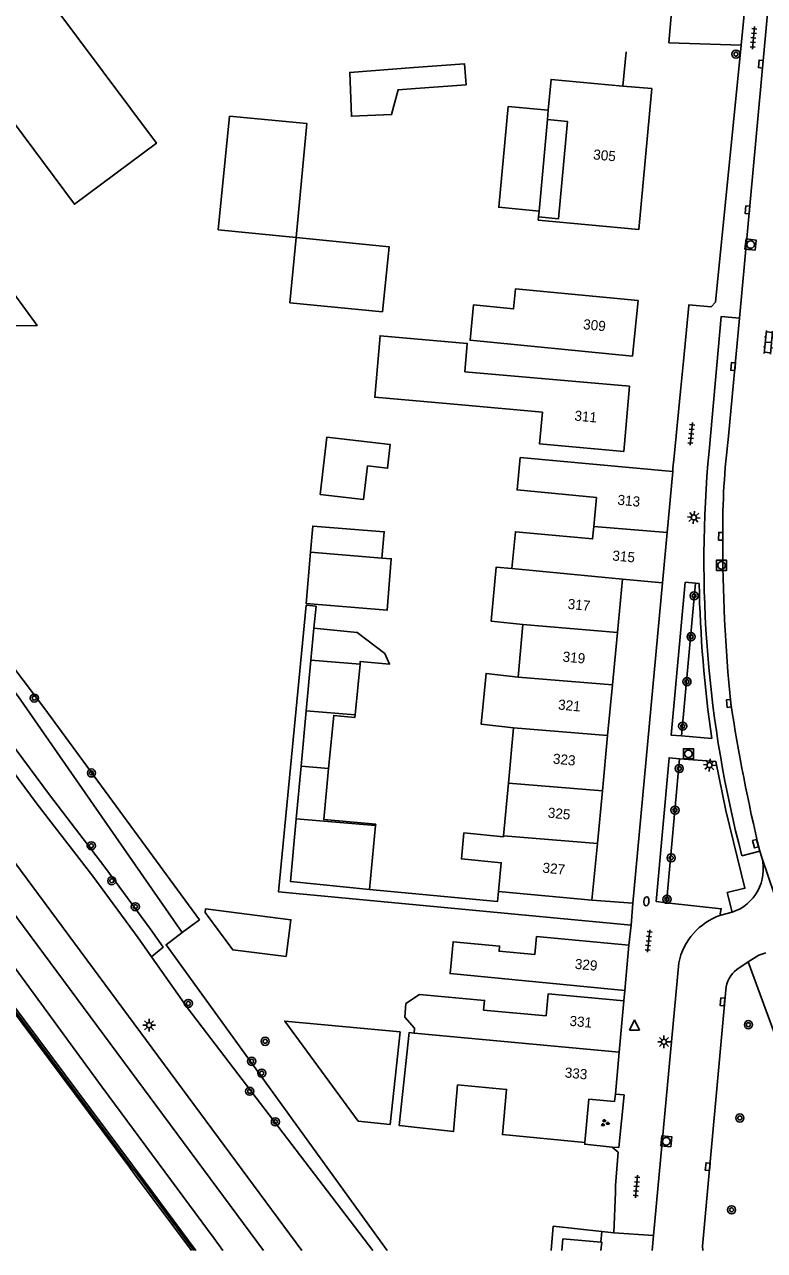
# Model space of a CAD drawing. Extents: x 132999 to 136000, y 398499 to 400501.
# Drawn here: x 134779.2 to 134852.4, y 398500 to 398621.2 of the extents above; entities that cross this region are included whole.
import ezdxf

# ---------------------------------------------------------------- set-up
doc = ezdxf.new("R2010")
doc.units = 0
for name, color, linetype in [('gg-afsc-erfafscheiding', 7, 'Continuous'), ('gg-afsc-hekwerk', 7, 'Continuous'), ('gg-afsc-muur', 7, 'Continuous'), ('gg-anno-huisnummerreeks BGT', 7, 'Continuous'), ('gg-bbg-bijgebouw', 7, 'Continuous'), ('gg-bbg-gedigitaliseerde bebouwing', 7, 'Continuous'), ('gg-bbg-gedigitaliseerde bijgebouw', 7, 'Continuous'), ('gg-bbg-hoofdgebouw', 7, 'Continuous'), ('gg-bbg-luifel en loopbrug', 7, 'Continuous'), ('gg-bbg-onder overbouw', 7, 'Continuous'), ('gg-bbg-pand overbouw', 7, 'Continuous'), ('gg-bbg-tussenscheiding', 7, 'Continuous'), ('gg-knt-BGT kruinlijn', 7, 'Continuous'), ('gg-knt-verharding', 7, 'Continuous'), ('gg-knt-verharding nz', 7, 'Continuous'), ('gt-grn-groengrens', 7, 'Continuous'), ('gt-grn-vlakafsluiter', 7, 'Continuous'), ('gt-grn-weggrens', 7, 'Continuous'), ('gt-symb-boom', 7, 'Continuous'), ('gt-symb-brandkraan', 7, 'Continuous'), ('gt-symb-groenvak', 7, 'Continuous'), ('gt-symb-klinker verharding', 7, 'Continuous'), ('gt-symb-kolk', 7, 'Continuous'), ('gt-symb-lichtmast', 7, 'Continuous'), ('gt-symb-rioolschacht', 7, 'Continuous'), ('gt-symb-tegel verharding', 7, 'Continuous'), ('gt-symb-waterafsluiter', 7, 'Continuous'), ('gx-grn-maaiveld', 7, 'Continuous')]:
    doc.layers.add(name, color=color, linetype=linetype)

# ---------------------------------------------------------------- blocks, each defined once
blk = doc.blocks.new('gt0-TEG1')
at = {"layer": 'gt-symb-tegel verharding'}
for p, q in [((-1.12, 0), (1.12, 0)), ((-0.9, -0.25), (-0.9, 0.25)), ((-0.45, -0.25), (-0.45, 0.25)), ((0, -0.25), (0, 0.25)), ((0.45, -0.25), (0.45, 0.25)), ((0.9, -0.25), (0.9, 0.25))]:
    blk.add_line(p, q, dxfattribs=at)
blk = doc.blocks.new('gt0-LMAST')
at = {"layer": 'gt-symb-lichtmast'}
for p, q in [((-0.18, 0.17), (-0.45, 0.44)), ((-0.01, 0.25), (-0.01, 0.62)), ((0.17, 0.17), (0.44, 0.44)), ((-0.26, 0), (-0.63, 0)), ((-0.18, -0.18), (-0.45, -0.45)), ((-0.01, -0.25), (-0.01, -0.63)), ((0.44, -0.45), (0.17, -0.18)), ((0.24, 0), (0.62, 0))]:
    blk.add_line(p, q, dxfattribs=at)
blk.add_circle((-0.01, 0), 0.25, dxfattribs=at)
blk = doc.blocks.new('gt0-KOLK')
at = {"layer": 'gt-symb-kolk'}
blk.add_lwpolyline([(0, 0), (0.37, 0), (0.37, 0.4), (-0.38, 0.4), (-0.38, 0), (0, 0)], dxfattribs=at)
blk = doc.blocks.new('gt0-RS')
at = {"layer": 'gt-symb-rioolschacht'}
blk.add_lwpolyline([(-0.5, -0.5), (0.5, -0.5), (0.5, 0.5), (-0.5, 0.5)], close=True, dxfattribs=at)
blk.add_circle((0, 0), 0.375, dxfattribs=at)
blk = doc.blocks.new('gt0-KL1')
at = {"layer": 'gt-symb-klinker verharding'}
for p, q in [((-1.15, 0.3), (1.15, 0.3)), ((-1, -0.3), (-1, 0.3)), ((-0.5, 0.3), (-0.5, 0.45)), ((0, -0.3), (0, 0.3)), ((0.5, 0.3), (0.5, 0.45)), ((1, -0.3), (1, 0.3)), ((-1.15, -0.3), (1.15, -0.3)), ((-0.5, -0.45), (-0.5, -0.3)), ((0.5, -0.45), (0.5, -0.3))]:
    blk.add_line(p, q, dxfattribs=at)
blk = doc.blocks.new('gt0-BOOM')
at = {"layer": 'gt-symb-boom'}
for radius in [0.4, 0.2]:
    blk.add_circle((0, 0), radius, dxfattribs=at)
blk = doc.blocks.new('gt0-GRVAK')
at = {"layer": 'gt-symb-groenvak'}
for p, q in [((-0.11, 0.19), (-0.23, 0.24)), ((-0.18, 0.15), (0.09, 0.15)), ((-0.09, 0.21), (-0.16, 0.32)), ((-0.05, 0.21), (-0.05, 0.39)), ((0, 0.21), (0.06, 0.32)), ((0.01, 0.19), (0.13, 0.24)), ((0.26, -0.05), (0.2, 0.06)), ((0.3, -0.05), (0.3, 0.13)), ((0.35, -0.05), (0.41, 0.06)), ((-0.24, -0.23), (-0.36, -0.18)), ((-0.32, -0.26), (-0.05, -0.26)), ((-0.23, -0.21), (-0.29, -0.09)), ((-0.18, -0.2), (-0.18, -0.02)), ((-0.14, -0.21), (-0.07, -0.09)), ((-0.12, -0.23), (0, -0.18)), ((0.24, -0.07), (0.12, -0.02)), ((0.17, -0.11), (0.44, -0.11)), ((0.37, -0.07), (0.49, -0.02))]:
    blk.add_line(p, q, dxfattribs=at)
blk = doc.blocks.new('gt0-WAFSL')
at = {"layer": 'gt-symb-waterafsluiter'}
for p, q in [((-0.5, -0.33), (0, 0.67)), ((0, 0.67), (0.5, -0.33)), ((0.5, -0.33), (-0.5, -0.33))]:
    blk.add_line(p, q, dxfattribs=at)
blk = doc.blocks.new('gt0-BR')
at = {"layer": 'gt-symb-brandkraan'}
for centre, radius, start, end in [((-0.24, 0), 0.206, 107.5669, 252.4331), ((0.6, -2.66), 3, 106.892, 107.5669), ((0, -0.69), 0.938, 73.108, 106.892), ((-0.6, -2.66), 3, 72.4331, 73.108), ((0.24, 0), 0.206, 287.567, 72.4331), ((0.6, 2.66), 3, 252.4331, 253.108), ((0, 0.69), 0.938, 253.108, 286.8921), ((-0.6, 2.66), 3, 286.8921, 287.567)]:
    blk.add_arc(centre, radius, start, end, dxfattribs=at)

msp = doc.modelspace()

# ---------------------------------------------------------------- linework, layer by layer
at = {"layer": 'gg-afsc-erfafscheiding'}
for p, q in [((134794.82, 398531.43), (134796.51, 398532.7)), ((134831.3, 398500), (134831.49, 398502.39))]:
    msp.add_line(p, q, dxfattribs=at)
msp.add_lwpolyline([(134794.82, 398531.43), (134793.22, 398530.22), (134815.08, 398500)], dxfattribs=at)
at = {"layer": 'gg-afsc-hekwerk'}
for p, q in [((134836.32, 398501.89), (134831.49, 398502.39)), ((134836.23, 398500.82), (134836.32, 398501.89)), ((134837.51, 398501.76), (134836.32, 398501.89))]:
    msp.add_line(p, q, dxfattribs=at)
for points in [[(134837.32, 398510.23), (134834.62, 398510.51), (134834.64, 398510.68)], [(134837.51, 398501.76), (134837.66, 398505.75), (134837.67, 398506.44), (134837.93, 398509.71), (134837.32, 398510.23)]]:
    msp.add_lwpolyline(points, dxfattribs=at)
at = {"layer": 'gg-afsc-muur'}
for p, q in [((134838.4, 398615.12), (134838.71, 398618.5)), ((134844.91, 398593.42), (134844.38, 398587.91)), ((134843.47, 398578.51), (134844.09, 398584.95)), ((134843.32, 398577), (134843.35, 398577.35))]:
    msp.add_line(p, q, dxfattribs=at)
msp.add_lwpolyline([(134763.03, 398544.17), (134776.3, 398526.32), (134789.75, 398508.33), (134790.25, 398507.66), (134795.95, 398500)], dxfattribs=at)
at = {"layer": 'gg-bbg-bijgebouw'}
for p, q in [((134806.07, 398600.14), (134798.37, 398600.9)), ((134806.07, 398600.14), (134805.46, 398593.7)), ((134807.84, 398561.51), (134807.55, 398558.37)), ((134807.55, 398558.37), (134807.08, 398553.34)), ((134807.08, 398553.34), (134806.57, 398547.87)), ((134806.57, 398547.87), (134806.09, 398542.67))]:
    msp.add_line(p, q, dxfattribs=at)
for points in [[(134779.09, 398627.14), (134792.26, 398609.47), (134784.15, 398603.44), (134770.91, 398621.19)], [(134817.88, 398614.87), (134822.89, 398615.24), (134822.74, 398617.31), (134817.73, 398616.94)], [(134806.07, 398600.14), (134807.14, 398611.41), (134799.5, 398612.14)], [(134814.62, 398592.79), (134815.27, 398599.23), (134806.07, 398600.14)], [(134806.09, 398542.67), (134805.51, 398536.48), (134813.33, 398535.69)], [(134805.1, 398529.05), (134805.56, 398532.69), (134797.11, 398533.77), (134797.08, 398533.42), (134799.81, 398529.72), (134805.1, 398529.05)]]:
    msp.add_lwpolyline(points, dxfattribs=at)
at = {"layer": 'gg-bbg-gedigitaliseerde bebouwing'}
for p, q in [((134839.06, 398585.44), (134822.75, 398586.88)), ((134835.78, 398574.44), (134835.52, 398571.59)), ((134828.51, 398561.87), (134828.04, 398556.69)), ((134827.58, 398551.66), (134827.08, 398546.19)), ((134827.08, 398546.19), (134826.6, 398540.98)), ((134822.66, 398541.28), (134826.6, 398540.91)), ((134826.6, 398540.98), (134826.6, 398540.91)), ((134817.74, 398521.49), (134817.79, 398521.97))]:
    msp.add_line(p, q, dxfattribs=at)
for points in [[(134822.75, 398586.88), (134823, 398589.67), (134814.39, 398590.43), (134813.85, 398584.35), (134822.45, 398583.59)], [(134822.45, 398583.59), (134830.44, 398582.87), (134830.16, 398579.74), (134838.48, 398578.99)], [(134843.32, 398577), (134828.25, 398578.39), (134827.94, 398575.19), (134835.78, 398574.44)], [(134835.52, 398571.59), (134835.4, 398570.35), (134827.77, 398571.05), (134827.42, 398567.41)], [(134827.42, 398567.41), (134825.87, 398567.56), (134825.36, 398562.23), (134828.51, 398561.87)], [(134828.04, 398556.69), (134824.87, 398557.05), (134824.39, 398552.03), (134827.58, 398551.66)], [(134817.79, 398521.97), (134816.82, 398523.08), (134816.94, 398524.41), (134818.28, 398525.32), (134824.71, 398524.73), (134824.62, 398523.76), (134830.8, 398523.19)], [(134838.5, 398524.69), (134831.01, 398525.38), (134830.8, 398523.19)], [(134816.26, 398512.34), (134817.26, 398521.54), (134817.74, 398521.49)]]:
    msp.add_lwpolyline(points, dxfattribs=at)
at = {"layer": 'gg-bbg-gedigitaliseerde bijgebouw'}
for p, q in [((134799.5, 398612.14), (134798.37, 398600.9)), ((134805.46, 398593.7), (134814.62, 398592.79)), ((134812.4, 398557.97), (134811.92, 398552.95)), ((134813.93, 398542.03), (134813.33, 398535.69))]:
    msp.add_line(p, q, dxfattribs=at)
for points in [[(134817.88, 398614.87), (134816.17, 398614.75), (134815.52, 398612.29), (134811.55, 398612.14), (134811.39, 398616.47), (134817.73, 398616.94)], [(134808.46, 398574.75), (134812.74, 398574.25), (134813.14, 398577.57), (134815.12, 398577.34), (134815.39, 398579.68), (134809.13, 398580.42), (134808.46, 398574.75)], [(134807.5, 398569.03), (134807.73, 398571.62), (134814.79, 398571.05), (134814.57, 398568.45)], [(134814.57, 398568.45), (134815.49, 398568.38), (134815.08, 398563.3), (134807.08, 398563.96), (134807.5, 398569.03)], [(134807.84, 398561.51), (134812.12, 398561.09), (134814.84, 398559.01), (134815.32, 398557.97), (134812.43, 398558.24), (134812.4, 398557.97)], [(134811.92, 398552.95), (134811.9, 398552.7), (134809.8, 398552.9), (134809.29, 398547.65)], [(134809.29, 398547.65), (134808.81, 398542.62), (134813.95, 398542.13), (134813.93, 398542.03)], [(134816.36, 398521.62), (134815.37, 398512.44), (134812.22, 398512.78), (134804.96, 398522.68), (134816.36, 398521.62)]]:
    msp.add_lwpolyline(points, dxfattribs=at)
at = {"layer": 'gg-bbg-hoofdgebouw'}
for p, q in [((134831.02, 398612.72), (134830.93, 398611.8)), ((134839.9, 398593.91), (134839.35, 398588.4)), ((134839.06, 398585.44), (134838.48, 398578.99)), ((134843.32, 398577), (134842.76, 398570.97)), ((134842.76, 398570.97), (134842.3, 398565.99)), ((134838.37, 398566.36), (134837.87, 398561.1)), ((134842.3, 398565.99), (134838.37, 398566.36)), ((134837.87, 398561.1), (134837.37, 398555.92)), ((134837.37, 398555.92), (134836.89, 398550.9)), ((134836.89, 398550.9), (134836.37, 398545.43)), ((134836.37, 398545.43), (134835.87, 398540.22)), ((134835.87, 398540.22), (134835.34, 398534.64)), ((134835.34, 398534.64), (134826.1, 398535.5)), ((134839, 398530.19), (134838.6, 398525.7)), ((134838.03, 398519.62), (134838.5, 398524.69)), ((134837.65, 398515.46), (134838.03, 398519.62)), ((134837.58, 398514.72), (134837.65, 398515.46))]:
    msp.add_line(p, q, dxfattribs=at)
for points in [[(134838.4, 398615.12), (134831.29, 398615.77), (134831.02, 398612.72)], [(134830.05, 398602.18), (134830.02, 398601.87), (134839.98, 398600.94), (134841.25, 398614.86), (134838.4, 398615.12)], [(134839.35, 398588.4), (134823.28, 398589.98), (134823.63, 398593.49), (134827.58, 398593.09), (134827.77, 398595.07), (134839.9, 398593.91)], [(134826.1, 398535.5), (134826.36, 398538.34), (134822.42, 398538.71), (134822.66, 398541.28)], [(134839, 398530.19), (134829.86, 398531.03), (134829.7, 398529.27), (134826.16, 398529.59), (134826.2, 398530.1), (134821.6, 398530.52), (134821.31, 398527.38), (134838.6, 398525.7)], [(134816.26, 398512.34), (134821.65, 398511.76), (134822.03, 398516.39)], [(134834.64, 398510.68), (134826.48, 398511.45), (134826.9, 398515.93), (134822.03, 398516.39)], [(134837.58, 398514.72), (134835.04, 398514.96), (134834.64, 398510.68)], [(134832.37, 398500), (134832.47, 398501.15), (134836.23, 398500.82)], [(134836.23, 398500), (134836.3, 398500.81), (134836.23, 398500.82)]]:
    msp.add_lwpolyline(points, dxfattribs=at)
at = {"layer": 'gg-bbg-luifel en loopbrug'}
msp.add_lwpolyline([(134830.11, 398602.76), (134826.12, 398603.13), (134827.05, 398613.09), (134831.02, 398612.72)], dxfattribs=at)
at = {"layer": 'gg-bbg-onder overbouw'}
msp.add_lwpolyline([(134830.93, 398611.8), (134832.92, 398611.61), (134832.04, 398602), (134830.05, 398602.18)], dxfattribs=at)
at = {"layer": 'gg-bbg-pand overbouw'}
for p, q in [((134830.93, 398611.8), (134830.11, 398602.76)), ((134830.11, 398602.76), (134830.05, 398602.18))]:
    msp.add_line(p, q, dxfattribs=at)
at = {"layer": 'gg-bbg-tussenscheiding'}
for p, q in [((134842.76, 398570.97), (134835.52, 398571.59)), ((134807.5, 398569.03), (134814.57, 398568.45)), ((134838.37, 398566.36), (134827.42, 398567.41)), ((134837.87, 398561.1), (134828.51, 398561.87)), ((134812.4, 398557.97), (134807.55, 398558.37)), ((134837.37, 398555.92), (134828.04, 398556.69)), ((134811.92, 398552.95), (134807.08, 398553.34)), ((134836.89, 398550.9), (134827.58, 398551.66)), ((134806.57, 398547.87), (134809.29, 398547.65)), ((134836.37, 398545.43), (134827.08, 398546.19)), ((134813.93, 398542.03), (134806.09, 398542.67)), ((134835.87, 398540.22), (134826.6, 398540.98)), ((134817.74, 398521.49), (134838.03, 398519.62))]:
    msp.add_line(p, q, dxfattribs=at)
at = {"layer": 'gg-knt-BGT kruinlijn'}
for p, q in [((134786.9, 398516.16), (134776.76, 398529.97)), ((134797.96, 398501.19), (134786.9, 398516.16)), ((134797.96, 398501.19), (134798.82, 398500))]:
    msp.add_line(p, q, dxfattribs=at)
at = {"layer": 'gg-knt-verharding'}
for p, q in [((134850.09, 398619.17), (134850.49, 398623.2)), ((134842.94, 398619.39), (134850.09, 398619.17)), ((134730.91, 398602.31), (134806.63, 398500)), ((134844.38, 398587.91), (134844.09, 398584.95)), ((134843.47, 398578.51), (134843.35, 398577.35)), ((134842.3, 398565.99), (134839.39, 398534.34)), ((134845.94, 398565.93), (134845.56, 398565.97)), ((134844.2, 398550.87), (134847.19, 398550.61)), ((134769.25, 398545.32), (134802.84, 398500)), ((134851.93, 398539.48), (134850.16, 398539.03)), ((134852.14, 398538.84), (134851.93, 398539.48)), ((134839.39, 398534.34), (134835.34, 398534.64)), ((134848.08, 398533.15), (134849.19, 398533.44)), ((134839, 398530.19), (134839.21, 398532.17)), ((134843.92, 398528.43), (134841.43, 398501.49)), ((134849.67, 398527.79), (134850.77, 398528.52)), ((134850.77, 398528.52), (134861.26, 398500)), ((134846.27, 398500.42), (134848.57, 398525.78)), ((134838.6, 398525.7), (134838.5, 398524.69)), ((134837.51, 398501.76), (134841.43, 398501.49)), ((134841.3, 398500), (134841.43, 398501.49)), ((134846.27, 398500.42), (134846.29, 398500))]:
    msp.add_line(p, q, dxfattribs=at)
for points in [[(134853.82, 398635.08), (134853.69, 398633.07), (134849.92, 398592.18)], [(134844.91, 398593.42), (134844.92, 398593.49), (134847.11, 398593.28), (134847.55, 398593.74), (134850.09, 398619.17)], [(134846.92, 398579.03), (134848.13, 398592.34), (134849.92, 398592.18)], [(134845.56, 398565.97), (134844.57, 398566.06), (134843.17, 398550.96), (134844.2, 398550.87)], [(134839.21, 398532.17), (134804.35, 398535.45), (134807.08, 398563.79), (134808.05, 398563.7), (134807.84, 398561.51)], [(134844, 398548.62), (134842.96, 398548.71), (134841.69, 398534.49), (134842.72, 398534.38)], [(134849.19, 398533.44), (134848.72, 398535.38), (134850.47, 398535.81), (134848.56, 398543.51), (134847.59, 398548.33), (134844, 398548.62)], [(134813.33, 398535.69), (134826.01, 398534.51), (134826.1, 398535.5)], [(134842.72, 398534.38), (134848.13, 398533.79), (134848.03, 398533.29), (134848.08, 398533.15)], [(134852.52, 398529.41), (134851.85, 398529.18), (134850.77, 398528.52)], [(134837.65, 398515.46), (134838.52, 398515.38), (134837.99, 398510.17), (134837.32, 398510.23)]]:
    msp.add_lwpolyline(points, dxfattribs=at)
for centre, radius, start, end in [((134961.58, 398568.18), 115.17, 174.5932, 194.6619), ((134970.73, 398568.4), 124.82, 181.135, 188.1948), ((134847.77, 398537.72), 4.51, 288.3612, 14.3584), ((134850.15, 398527.13), 6.37, 109.0117, 168.1602), ((134851.35, 398525.56), 2.79, 127.1016, 175.4698)]:
    msp.add_arc(centre, radius, start, end, dxfattribs=at)
at = {"layer": 'gg-knt-verharding nz'}
msp.add_line((134848.85, 398580.49), (134849.92, 398592.18), dxfattribs=at)
for centre, radius, start, end in [((134923.09, 398571.24), 74.82, 172.9002, 180.4831), ((135007.27, 398570.02), 159, 179.787, 185.7432), ((135022.64, 398580.35), 175.54, 188.5978, 193.4658)]:
    msp.add_arc(centre, radius, start, end, dxfattribs=at)
at = {"layer": 'gt-grn-groengrens'}
for p, q in [((134844.2, 398550.87), (134845.56, 398565.97)), ((134842.72, 398534.38), (134844, 398548.62))]:
    msp.add_line(p, q, dxfattribs=at)
for points in [[(134791.78, 398529.03), (134792.94, 398529.99), (134791.68, 398531.78), (134787.17, 398537.89), (134781.68, 398545.03), (134741.63, 398599.06), (134717.93, 398630.77), (134717.65, 398632.19), (134717.6, 398633.17), (134717.68, 398633.93), (134717.88, 398634.68), (134718.3, 398635.63), (134720.49, 398639.52), (134720.97, 398640.2), (134721.28, 398640.56), (134721.9, 398641.15), (134723.43, 398642.34), (134728.41, 398644.3), (134764.13, 398593.35), (134750.14, 398593.22), (134756.05, 398584.76), (134778.62, 398554.72), (134794.82, 398531.43)], [(134791.78, 398529.03), (134790.46, 398530.9), (134785.97, 398536.99), (134780.48, 398544.12), (134740.43, 398598.16), (134716.52, 398630.14), (134716.16, 398632), (134716.1, 398633.21), (134716.2, 398634.2), (134716.46, 398635.17), (134716.96, 398636.3), (134719.22, 398640.33), (134719.79, 398641.13), (134720.2, 398641.6), (134721.58, 398642.91)], [(134791.78, 398529.03), (134795.42, 398523.88), (134813.67, 398500)]]:
    msp.add_lwpolyline(points, dxfattribs=at)
at = {"layer": 'gt-grn-vlakafsluiter'}
msp.add_line((134843.94, 398630.71), (134842.94, 398619.39), dxfattribs=at)
for points in [[(134767.37, 398591.35), (134780.46, 398591.44), (134759.67, 398619.92)], [(134796.51, 398532.7), (134781.13, 398553.67), (134752.67, 398591.24), (134767.37, 398591.35)]]:
    msp.add_lwpolyline(points, dxfattribs=at)
at = {"layer": 'gt-grn-weggrens'}
for p, q in [((134852.14, 398538.84), (134855.95, 398527.54)), ((134839.21, 398532.17), (134839.39, 398534.34))]:
    msp.add_line(p, q, dxfattribs=at)
at = {"layer": 'gx-grn-maaiveld'}
for points in [[(134762.89, 398544.07), (134776.16, 398526.22), (134789.61, 398508.23), (134790.11, 398507.56), (134795.74, 398500)], [(134763.17, 398544.27), (134776.44, 398526.43), (134789.89, 398508.44), (134790.39, 398507.77), (134796.17, 398500)]]:
    msp.add_lwpolyline(points, dxfattribs=at)

# ---------------------------------------------------------------- block references
at = {"layer": 'gt-symb-boom'}
for p in [(134849.57, 398618.27), (134845.44, 398564.72), (134845.14, 398560.68), (134844.73, 398556.24), (134780.19, 398554.61), (134844.31, 398551.84), (134785.84, 398547.21), (134843.97, 398547.65), (134843.55, 398543.53), (134785.83, 398540.01), (134843.17, 398538.82), (134787.85, 398536.55), (134790.18, 398533.98), (134842.76, 398534.72), (134795.42, 398524.42), (134850.81, 398522.32), (134803.02, 398520.68), (134801.68, 398518.7), (134802.68, 398517.53), (134801.49, 398515.74), (134804.03, 398512.72), (134849.96, 398513.1), (134849.14, 398504.02)]:
    msp.add_blockref('gt0-BOOM', p, dxfattribs=at)
at = {"layer": 'gt-symb-brandkraan', "rotation": 85.00791883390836}
msp.add_blockref('gt0-BR', (134840.72, 398534.52), dxfattribs=at)
at = {"layer": 'gt-symb-groenvak'}
msp.add_blockref('gt0-GRVAK', (134836.6, 398512.6), dxfattribs=at)
at = {"layer": 'gt-symb-klinker verharding', "rotation": -95.51097695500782}
msp.add_blockref('gt0-KL1', (134852.79, 398589.78), dxfattribs=at)
at = {"layer": 'gt-symb-kolk'}
for p, rotation in [((134852.23, 398617.28), 84.7225939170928), ((134850.92, 398602.86), 84.77963836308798), ((134849.49, 398587.37), 84.8937582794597), ((134848.27, 398570.61), 88.96878733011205), ((134849.07, 398554.11), 97.0681400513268), ((134851.71, 398540.27), 105.18978716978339), ((134848.45, 398524.56), 85.00791883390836), ((134846.98, 398508.27), 84.83669318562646)]:
    msp.add_blockref('gt0-KOLK', p, dxfattribs=dict(at, rotation=rotation))
at = {"layer": 'gt-symb-lichtmast'}
for p, rotation in [((134845.41, 398572.48), 84.72259391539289), ((134846.98, 398547.99), -4.758885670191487)]:
    msp.add_blockref('gt0-LMAST', p, dxfattribs=dict(at, rotation=rotation))
for p in [(134791.55, 398522.27), (134842.47, 398520.63)]:
    msp.add_blockref('gt0-LMAST', p, dxfattribs=at)
at = {"layer": 'gt-symb-rioolschacht'}
for p, rotation in [((134851.02, 398599.45), 83.91299166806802), ((134842.69, 398510.79), 83.16632765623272)]:
    msp.add_blockref('gt0-RS', p, dxfattribs=dict(at, rotation=rotation))
for p in [(134848.15, 398567.73), (134844.88, 398549.1)]:
    msp.add_blockref('gt0-RS', p, dxfattribs=at)
at = {"layer": 'gt-symb-tegel verharding'}
for p, rotation in [((134851.31, 398619.88), -95.5680240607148), ((134845.16, 398580.73), -95.5680240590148), ((134840.94, 398530.6), -96.48566035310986), ((134839.74, 398506.33), -94.75888566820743)]:
    msp.add_blockref('gt0-TEG1', p, dxfattribs=dict(at, rotation=rotation))
at = {"layer": 'gt-symb-waterafsluiter'}
msp.add_blockref('gt0-WAFSL', (134839.55, 398522.12), dxfattribs=at)

# ---------------------------------------------------------------- texts
at = {"layer": 'gg-anno-huisnummerreeks BGT'}
for s, rotation, p in [('305', 354.8, (134835.43, 398607.87)), ('309', 354.3, (134834.43, 398591.09)), ('311', 354.8, (134833.57, 398582.05)), ('313', 354.7, (134837.83, 398573.73)), ('315', 354.7, (134837.32, 398568.22)), ('317', 354.5, (134832.9, 398563.44)), ('319', 354.5, (134832.4, 398558.23)), ('321', 354.5, (134831.95, 398553.49)), ('323', 354.5, (134831.44, 398548.14)), ('325', 354.5, (134830.93, 398542.8)), ('327', 354.5, (134830.41, 398537.36)), ('329', 354.9, (134833.61, 398527.85)), ('331', 354.7, (134833.08, 398522.22)), ('333', 354.7, (134832.61, 398517.11))]:
    msp.add_text(s, height=1, rotation=rotation, dxfattribs=at).set_placement(p)

doc.saveas('drawing.dxf')
